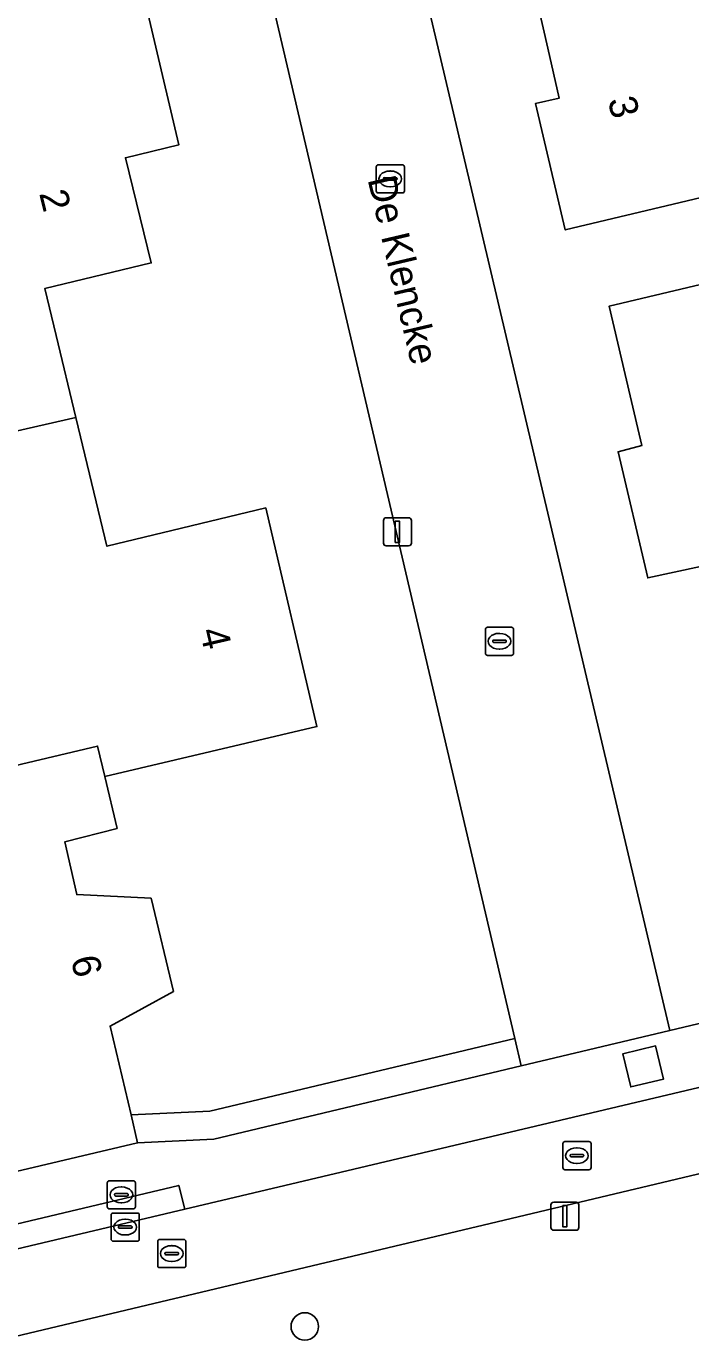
# Model space of a CAD drawing. Extents: x 158031 to 159244, y 380104 to 381214.
# Drawn here: x 158534.89 to 158558.47, y 380624.23 to 380670.9 of the extents above; entities that cross this region are included whole.
import ezdxf

# ---------------------------------------------------------------- set-up
doc = ezdxf.new("R2010")
doc.units = 0
for name, color, linetype in [('IMGEO_Boom', 7, 'Continuous'), ('IMGEO_Erf', 7, 'Continuous'), ('IMGEO_Fietspad_open', 7, 'Continuous'), ('IMGEO_Groenvoorziening', 7, 'Continuous'), ('IMGEO_Haag', 7, 'Continuous'), ('IMGEO_Kolk', 7, 'Continuous'), ('IMGEO_Lichtmast', 7, 'Continuous'), ('IMGEO_Openbare_ruimte_label', 7, 'Continuous'), ('IMGEO_Pand', 7, 'Continuous'), ('IMGEO_Pand_nummerreeks', 7, 'Continuous'), ('IMGEO_Rijbaan_lokaal_open', 7, 'Continuous'), ('IMGEO_Rioolput', 7, 'Continuous'), ('IMGEO_Verkeerseiland_open', 7, 'Continuous'), ('IMGEO_Voetpad_gesloten', 7, 'Continuous'), ('IMGEO_Voetpad_open', 7, 'Continuous')]:
    doc.layers.add(name, color=color, linetype=linetype)

msp = doc.modelspace()

# ---------------------------------------------------------------- linework, layer by layer
at = {"layer": 'IMGEO_Boom'}
msp.add_circle((158544.775, 380624.736), 0.489, dxfattribs=at)
at = {"layer": 'IMGEO_Erf'}
for points in [[(158545.869, 380685.589), (158557.728, 380635.248), (158560.659, 380635.948)], [(158538.533, 380674.242), (158540.307, 380666.693), (158538.411, 380666.23), (158539.324, 380662.495), (158535.544, 380661.584), (158535.946, 380659.918), (158536.647, 380657.01), (158537.369, 380654.011), (158537.749, 380652.436), (158543.387, 380653.795), (158545.207, 380646.031), (158537.676, 380644.261), (158538.113, 380642.417), (158536.257, 380641.942), (158536.683, 380640.068), (158539.321, 380639.938), (158540.115, 380636.631), (158537.864, 380635.402), (158538.608, 380632.244), (158541.4, 380632.38), (158552.228, 380634.958), (158542.799, 380675.266)], [(158559.544, 380664.979), (158554.019, 380663.668), (158552.964, 380668.161), (158553.804, 380668.347), (158553.401, 380670.117), (158552.668, 380673.331)], [(158558.815, 380651.719), (158556.944, 380651.314), (158555.894, 380655.792), (158556.729, 380656.009), (158556.319, 380657.776), (158555.58, 380660.962), (158560.213, 380662.065)]]:
    msp.add_lwpolyline(points, dxfattribs=at)
at = {"layer": 'IMGEO_Fietspad_open'}
msp.add_lwpolyline([(158696.009, 380665.807), (158643.138, 380653.223), (158629.34, 380649.935), (158627.43, 380649.482), (158614.401, 380646.377), (158579.653, 380638.172), (158540.516, 380628.901), (158516.204, 380623.141), (158513.405, 380622.477), (158513.999, 380619.504), (158577.006, 380634.495), (158580.413, 380635.282), (158623.804, 380645.539), (158625.123, 380645.847), (158627.976, 380646.522), (158630.034, 380647.004), (158632.592, 380647.598), (158637.143, 380648.746), (158637.266, 380648.766), (158699.836, 380663.612)], dxfattribs=at)
at = {"layer": 'IMGEO_Groenvoorziening'}
for points in [[(158552.455, 380633.99), (158552.228, 380634.958), (158541.4, 380632.38), (158538.608, 380632.244), (158538.841, 380631.254), (158541.542, 380631.386)], [(158572.549, 380629.31), (158577.606, 380632.115), (158577.006, 380634.495), (158513.999, 380619.504), (158514.738, 380616.109), (158514.853, 380615.602), (158539.919, 380621.532), (158540.514, 380619.041), (158544.703, 380620.034), (158544.781, 380619.707), (158551.277, 380621.284), (158560.098, 380623.379), (158568.811, 380625.425), (158576.045, 380595.405), (158580.273, 380596.383)]]:
    msp.add_lwpolyline(points, close=True, dxfattribs=at)
at = {"layer": 'IMGEO_Haag'}
msp.add_lwpolyline([(158552.455, 380633.99), (158552.228, 380634.958), (158541.4, 380632.38), (158538.608, 380632.244), (158538.841, 380631.254), (158541.542, 380631.386)], close=True, dxfattribs=at)
at = {"layer": 'IMGEO_Kolk'}
for p, q in [((158547.306, 380665.053), (158547.306, 380665.905)), ((158547.381, 380665.979), (158548.233, 380665.979)), ((158547.794, 380665.759), (158547.819, 380665.759)), ((158548.307, 380665.905), (158548.307, 380665.053)), ((158547.565, 380665.473), (158547.565, 380665.485)), ((158548.003, 380665.436), (158547.605, 380665.436)), ((158547.608, 380665.522), (158548.006, 380665.522)), ((158547.817, 380665.199), (158547.792, 380665.199)), ((158548.049, 380665.485), (158548.049, 380665.473)), ((158548.233, 380664.979), (158547.381, 380664.979)), ((158551.183, 380648.637), (158551.183, 380649.489)), ((158551.258, 380649.563), (158552.11, 380649.563)), ((158551.671, 380649.343), (158551.696, 380649.343)), ((158552.184, 380649.489), (158552.184, 380648.637)), ((158551.442, 380649.057), (158551.442, 380649.069)), ((158551.88, 380649.02), (158551.482, 380649.02)), ((158551.485, 380649.106), (158551.883, 380649.106)), ((158551.694, 380648.783), (158551.669, 380648.783)), ((158551.926, 380649.069), (158551.926, 380649.057)), ((158552.11, 380648.563), (158551.258, 380648.563)), ((158537.765, 380628.984), (158537.765, 380629.836)), ((158537.84, 380629.91), (158538.692, 380629.91)), ((158538.253, 380629.69), (158538.278, 380629.69)), ((158538.766, 380629.836), (158538.766, 380628.984)), ((158538.024, 380629.404), (158538.024, 380629.416)), ((158538.462, 380629.367), (158538.064, 380629.367)), ((158538.067, 380629.453), (158538.465, 380629.453)), ((158538.508, 380629.416), (158538.508, 380629.404)), ((158538.692, 380628.91), (158537.84, 380628.91)), ((158537.975, 380628.764), (158538.827, 380628.764)), ((158538.276, 380629.13), (158538.251, 380629.13)), ((158537.9, 380627.838), (158537.9, 380628.69)), ((158538.159, 380628.258), (158538.159, 380628.27)), ((158538.202, 380628.307), (158538.6, 380628.307)), ((158538.388, 380628.544), (158538.413, 380628.544)), ((158538.643, 380628.27), (158538.643, 380628.258)), ((158538.901, 380628.69), (158538.901, 380627.838)), ((158538.597, 380628.221), (158538.199, 380628.221)), ((158538.411, 380627.984), (158538.386, 380627.984)), ((158538.827, 380627.764), (158537.975, 380627.764))]:
    msp.add_line(p, q, dxfattribs=at)
for points in [[(158547.306, 380665.053), (158547.306, 380665.905)], [(158547.381, 380665.979), (158548.233, 380665.979)], [(158548.307, 380665.905), (158548.307, 380665.053)], [(158548.233, 380664.979), (158547.381, 380664.979)], [(158551.183, 380648.637), (158551.183, 380649.489)], [(158551.258, 380649.563), (158552.11, 380649.563)], [(158552.184, 380649.489), (158552.184, 380648.637)], [(158552.11, 380648.563), (158551.258, 380648.563)], [(158537.765, 380628.984), (158537.765, 380629.836)], [(158537.84, 380629.91), (158538.692, 380629.91)], [(158538.766, 380629.836), (158538.766, 380628.984)], [(158538.692, 380628.91), (158537.84, 380628.91)], [(158537.975, 380628.764), (158538.827, 380628.764)], [(158537.9, 380627.838), (158537.9, 380628.69)], [(158538.901, 380628.69), (158538.901, 380627.838)], [(158538.827, 380627.764), (158537.975, 380627.764)]]:
    msp.add_lwpolyline(points, dxfattribs=at)
for centre, radius, start, end in [((158547.383, 380665.903), 0.0765, 91.552, 178.448), ((158547.383, 380665.903), 0.0765, 91.552, 178.448), ((158548.231, 380665.903), 0.0765, 1.552, 88.448), ((158548.231, 380665.903), 0.0765, 1.552, 88.448), ((158547.605, 380665.482), 0.0403, 85.8775, 175.7526), ((158547.602, 380665.472), 0.0366, 178.938, 274.7102), ((158548.006, 380665.479), 0.043, 264.8664, 352.4533), ((158548.01, 380665.484), 0.0386, 1.7309, 96.639), ((158547.383, 380665.055), 0.0765, 181.552, 268.448), ((158547.383, 380665.055), 0.0765, 181.552, 268.448), ((158548.231, 380665.055), 0.0765, 271.552, 358.448), ((158548.231, 380665.055), 0.0765, 271.552, 358.448), ((158551.26, 380649.487), 0.0765, 91.552, 178.448), ((158551.26, 380649.487), 0.0765, 91.552, 178.448), ((158552.108, 380649.487), 0.0765, 1.552, 88.448), ((158552.108, 380649.487), 0.0765, 1.552, 88.448), ((158551.482, 380649.066), 0.0403, 85.8775, 175.7526), ((158551.479, 380649.056), 0.0366, 178.938, 274.7102), ((158551.883, 380649.063), 0.043, 264.8664, 352.4533), ((158551.887, 380649.068), 0.0386, 1.7309, 96.639), ((158551.26, 380648.639), 0.0765, 181.552, 268.448), ((158551.26, 380648.639), 0.0765, 181.552, 268.448), ((158552.108, 380648.639), 0.0765, 271.552, 358.448), ((158552.108, 380648.639), 0.0765, 271.552, 358.448), ((158537.842, 380629.834), 0.0765, 91.552, 178.448), ((158537.842, 380629.834), 0.0765, 91.552, 178.448), ((158538.69, 380629.834), 0.0765, 1.552, 88.448), ((158538.69, 380629.834), 0.0765, 1.552, 88.448), ((158538.064, 380629.413), 0.0403, 85.8775, 175.7526), ((158538.061, 380629.403), 0.0366, 178.938, 274.7102), ((158538.465, 380629.41), 0.043, 264.8664, 352.4533), ((158538.469, 380629.415), 0.0386, 1.7309, 96.639), ((158537.842, 380628.986), 0.0765, 181.552, 268.448), ((158537.842, 380628.986), 0.0765, 181.552, 268.448), ((158537.977, 380628.688), 0.0765, 91.552, 178.448), ((158537.977, 380628.688), 0.0765, 91.552, 178.448), ((158538.69, 380628.986), 0.0765, 271.552, 358.448), ((158538.69, 380628.986), 0.0765, 271.552, 358.448), ((158538.825, 380628.688), 0.0765, 1.552, 88.448), ((158538.825, 380628.688), 0.0765, 1.552, 88.448), ((158538.199, 380628.267), 0.0403, 85.8775, 175.7526), ((158538.196, 380628.257), 0.0366, 178.938, 274.7102), ((158538.6, 380628.264), 0.043, 264.8664, 352.4533), ((158538.604, 380628.269), 0.0386, 1.7309, 96.639), ((158537.977, 380627.84), 0.0765, 181.552, 268.448), ((158537.977, 380627.84), 0.0765, 181.552, 268.448), ((158538.825, 380627.84), 0.0765, 271.552, 358.448), ((158538.825, 380627.84), 0.0765, 271.552, 358.448)]:
    msp.add_arc(centre, radius, start, end, dxfattribs=at)
for centre, major_axis, ratio, start_param, end_param in [((158547.793, 380665.479), (-0.387, 0.002), 0.722429, 4.712389, 7.853982), ((158547.818, 380665.479), (-0.39, 0.002), 0.717154, 1.570796, 4.712389), ((158551.67, 380649.063), (-0.387, 0.002), 0.722429, 4.712389, 7.853982), ((158551.695, 380649.063), (-0.39, 0.002), 0.717154, 1.570796, 4.712389), ((158538.252, 380629.41), (-0.387, 0.002), 0.722429, 4.712389, 7.853982), ((158538.277, 380629.41), (-0.39, 0.002), 0.717154, 1.570796, 4.712389), ((158538.387, 380628.264), (-0.387, 0.002), 0.722429, 4.712389, 7.853982), ((158538.412, 380628.264), (-0.39, 0.002), 0.717154, 1.570796, 4.712389)]:
    msp.add_ellipse(centre, major_axis=major_axis, ratio=ratio, start_param=start_param, end_param=end_param, dxfattribs=at)
at = {"layer": 'IMGEO_Lichtmast'}
for p, q in [((158547.667, 380653.45), (158548.457, 380653.45)), ((158548.457, 380653.45), (158547.667, 380653.45)), ((158547.567, 380652.55), (158547.567, 380653.35)), ((158547.567, 380653.35), (158547.567, 380652.55)), ((158548.557, 380653.35), (158548.557, 380652.55)), ((158548.557, 380652.55), (158548.557, 380653.35)), ((158548.457, 380652.45), (158547.667, 380652.45)), ((158547.667, 380652.45), (158548.457, 380652.45)), ((158553.509, 380628.251), (158553.509, 380629.051)), ((158553.509, 380629.051), (158553.509, 380628.251)), ((158553.609, 380629.151), (158554.399, 380629.151)), ((158554.399, 380629.151), (158553.609, 380629.151)), ((158554.499, 380629.051), (158554.499, 380628.251)), ((158554.499, 380628.251), (158554.499, 380629.051)), ((158554.399, 380628.151), (158553.609, 380628.151)), ((158553.609, 380628.151), (158554.399, 380628.151))]:
    msp.add_line(p, q, dxfattribs=at)
for points in [[(158547.987, 380653.325), (158548.137, 380653.325), (158548.137, 380652.575), (158547.987, 380652.575), (158547.987, 380653.325)], [(158553.929, 380629.026), (158554.079, 380629.026), (158554.079, 380628.276), (158553.929, 380628.276), (158553.929, 380629.026)]]:
    msp.add_lwpolyline(points, dxfattribs=at)
for centre, start, end in [((158547.667, 380653.35), 90, 180), ((158547.667, 380653.35), 90, 180), ((158548.457, 380653.35), 0, 90), ((158548.457, 380653.35), 360, 90), ((158547.667, 380652.55), 180, 270), ((158547.667, 380652.55), 180, 270), ((158548.457, 380652.55), 270, 0), ((158548.457, 380652.55), 270, 0), ((158553.609, 380629.051), 90, 180), ((158553.609, 380629.051), 90, 180), ((158554.399, 380629.051), 0, 90), ((158554.399, 380629.051), 360, 90), ((158553.609, 380628.251), 180, 270), ((158553.609, 380628.251), 180, 270), ((158554.399, 380628.251), 270, 0), ((158554.399, 380628.251), 270, 0)]:
    msp.add_arc(centre, 0.1, start, end, dxfattribs=at)
at = {"layer": 'IMGEO_Pand'}
for points in [[(158564.1, 380662.98), (158563.349, 380666.191), (158562.122, 380665.903), (158561.212, 380669.796), (158565.699, 380670.854), (158570.565, 380672.002), (158569.299, 380677.257), (158564.433, 380676.109), (158561.184, 380675.343), (158561.218, 380675.197), (158557.359, 380674.28), (158557.325, 380674.426), (158553.676, 380673.568), (158552.668, 380673.331), (158553.401, 380670.117), (158553.804, 380668.347), (158552.964, 380668.161), (158554.019, 380663.668), (158559.544, 380664.979), (158560.213, 380662.065), (158560.247, 380661.919), (158564.134, 380662.834)], [(158532.829, 380673.119), (158531.199, 380670.54), (158532.495, 380665.183), (158530.289, 380664.65), (158529.117, 380662.711), (158530.776, 380655.667), (158536.647, 380657.01), (158535.946, 380659.918), (158535.544, 380661.584), (158539.324, 380662.495), (158538.411, 380666.23), (158540.307, 380666.693), (158538.533, 380674.242), (158538.484, 380674.448)], [(158567.036, 380650.627), (158566.272, 380653.847), (158565.05, 380653.557), (158564.13, 380657.436), (158568.607, 380658.492), (158573.473, 380659.64), (158572.226, 380664.897), (158567.36, 380663.749), (158564.1, 380662.98), (158564.134, 380662.834), (158560.247, 380661.919), (158560.213, 380662.065), (158555.58, 380660.962), (158556.319, 380657.776), (158556.729, 380656.009), (158555.894, 380655.792), (158556.944, 380651.314), (158558.815, 380651.719), (158559.32, 380651.828), (158559.995, 380648.961), (158560.029, 380648.815), (158567.071, 380650.481)], [(158536.647, 380657.01), (158530.776, 380655.667), (158530.844, 380655.379), (158532.217, 380649.55), (158530.288, 380649.096), (158531.246, 380645.027), (158531.564, 380643.957), (158537.421, 380645.339), (158537.676, 380644.261), (158545.207, 380646.031), (158543.387, 380653.795), (158537.749, 380652.436), (158537.369, 380654.011)], [(158536.683, 380640.068), (158536.257, 380641.942), (158538.113, 380642.417), (158537.676, 380644.261), (158537.421, 380645.339), (158531.564, 380643.957), (158531.246, 380645.027), (158521.882, 380642.821), (158522.125, 380641.789), (158523.271, 380636.922), (158528.987, 380638.268), (158531.071, 380629.424), (158538.841, 380631.254), (158538.608, 380632.244), (158537.864, 380635.402), (158540.115, 380636.631), (158539.321, 380639.938)]]:
    msp.add_lwpolyline(points, close=True, dxfattribs=at)
at = {"layer": 'IMGEO_Rijbaan_lokaal_open'}
msp.add_lwpolyline([(158545.869, 380685.589), (158540.619, 380684.345), (158542.799, 380675.266), (158552.228, 380634.958), (158552.455, 380633.99), (158557.728, 380635.248)], close=True, dxfattribs=at)
at = {"layer": 'IMGEO_Rioolput'}
for p, q in [((158553.931, 380630.375), (158553.931, 380631.227)), ((158554.006, 380631.301), (158554.858, 380631.301)), ((158554.419, 380631.081), (158554.444, 380631.081)), ((158554.932, 380631.227), (158554.932, 380630.375)), ((158554.19, 380630.795), (158554.19, 380630.807)), ((158554.628, 380630.758), (158554.23, 380630.758)), ((158554.233, 380630.844), (158554.631, 380630.844)), ((158554.674, 380630.807), (158554.674, 380630.795)), ((158554.858, 380630.301), (158554.006, 380630.301)), ((158554.442, 380630.521), (158554.417, 380630.521)), ((158539.628, 380627.825), (158540.48, 380627.825)), ((158539.553, 380626.899), (158539.553, 380627.751)), ((158539.812, 380627.319), (158539.812, 380627.331)), ((158539.855, 380627.368), (158540.253, 380627.368)), ((158540.041, 380627.605), (158540.066, 380627.605)), ((158540.296, 380627.331), (158540.296, 380627.319)), ((158540.554, 380627.751), (158540.554, 380626.899)), ((158540.25, 380627.282), (158539.852, 380627.282)), ((158540.064, 380627.045), (158540.039, 380627.045)), ((158540.48, 380626.825), (158539.628, 380626.825))]:
    msp.add_line(p, q, dxfattribs=at)
for points in [[(158553.931, 380630.375), (158553.931, 380631.227)], [(158554.006, 380631.301), (158554.858, 380631.301)], [(158554.932, 380631.227), (158554.932, 380630.375)], [(158554.858, 380630.301), (158554.006, 380630.301)], [(158539.628, 380627.825), (158540.48, 380627.825)], [(158539.553, 380626.899), (158539.553, 380627.751)], [(158540.554, 380627.751), (158540.554, 380626.899)], [(158540.48, 380626.825), (158539.628, 380626.825)]]:
    msp.add_lwpolyline(points, dxfattribs=at)
for centre, radius, start, end in [((158554.008, 380631.225), 0.0765, 91.552, 178.448), ((158554.008, 380631.225), 0.0765, 91.552, 178.448), ((158554.856, 380631.225), 0.0765, 1.552, 88.448), ((158554.856, 380631.225), 0.0765, 1.552, 88.448), ((158554.23, 380630.804), 0.0403, 85.8775, 175.7526), ((158554.227, 380630.794), 0.0366, 178.938, 274.7102), ((158554.631, 380630.801), 0.043, 264.8664, 352.4533), ((158554.635, 380630.806), 0.0386, 1.7309, 96.639), ((158554.008, 380630.377), 0.0765, 181.552, 268.448), ((158554.008, 380630.377), 0.0765, 181.552, 268.448), ((158554.856, 380630.377), 0.0765, 271.552, 358.448), ((158554.856, 380630.377), 0.0765, 271.552, 358.448), ((158539.63, 380627.749), 0.0765, 91.552, 178.448), ((158539.63, 380627.749), 0.0765, 91.552, 178.448), ((158540.478, 380627.749), 0.0765, 1.552, 88.448), ((158540.478, 380627.749), 0.0765, 1.552, 88.448), ((158539.852, 380627.328), 0.0403, 85.8775, 175.7526), ((158539.849, 380627.318), 0.0366, 178.938, 274.7102), ((158540.253, 380627.325), 0.043, 264.8664, 352.4533), ((158540.257, 380627.33), 0.0386, 1.7309, 96.639), ((158539.63, 380626.901), 0.0765, 181.552, 268.448), ((158539.63, 380626.901), 0.0765, 181.552, 268.448), ((158540.478, 380626.901), 0.0765, 271.552, 358.448), ((158540.478, 380626.901), 0.0765, 271.552, 358.448)]:
    msp.add_arc(centre, radius, start, end, dxfattribs=at)
for centre, major_axis, ratio, start_param, end_param in [((158554.418, 380630.801), (-0.387, 0.002), 0.722429, 4.712389, 7.853982), ((158554.443, 380630.801), (-0.39, 0.002), 0.717154, 1.570796, 4.712389), ((158540.04, 380627.325), (-0.387, 0.002), 0.722429, 4.712389, 7.853982), ((158540.065, 380627.325), (-0.39, 0.002), 0.717154, 1.570796, 4.712389)]:
    msp.add_ellipse(centre, major_axis=major_axis, ratio=ratio, start_param=start_param, end_param=end_param, dxfattribs=at)
at = {"layer": 'IMGEO_Verkeerseiland_open'}
msp.add_lwpolyline([(158540.516, 380628.901), (158540.301, 380629.746), (158516.005, 380623.969), (158516.204, 380623.141)], close=True, dxfattribs=at)
at = {"layer": 'IMGEO_Voetpad_gesloten'}
msp.add_lwpolyline([(158557.508, 380633.522), (158557.224, 380634.696), (158556.057, 380634.413), (158556.341, 380633.24)], close=True, dxfattribs=at)
at = {"layer": 'IMGEO_Voetpad_open'}
for points in [[(158540.301, 380629.746), (158540.516, 380628.901), (158579.653, 380638.172), (158579.452, 380638.994), (158614.173, 380647.222), (158614.074, 380647.672), (158615.39, 380650.312), (158626.635, 380652.977), (158627.43, 380649.482), (158629.34, 380649.935), (158628.532, 380653.422), (158639.496, 380656.032), (158642.266, 380653.921), (158695.817, 380666.633), (158696.009, 380665.807)], [(158560.659, 380635.948), (158557.728, 380635.248), (158552.455, 380633.99), (158541.542, 380631.386), (158538.841, 380631.254), (158531.071, 380629.424), (158530.026, 380629.187), (158521.646, 380627.199), (158514.182, 380625.412), (158513.92, 380626.456), (158446.214, 380610.431), (158441.26, 380609.261), (158438.087, 380608.511), (158421.355, 380604.556), (158421.491, 380603.098), (158507.663, 380623.484), (158508.189, 380621.442), (158511.199, 380622.155), (158513.36, 380622.667), (158513.405, 380622.477), (158516.204, 380623.141), (158516.005, 380623.969), (158540.301, 380629.746)]]:
    msp.add_lwpolyline(points, dxfattribs=at)
msp.add_lwpolyline([(158556.057, 380634.413), (158557.224, 380634.696), (158557.508, 380633.522), (158556.341, 380633.24)], close=True, dxfattribs=at)

# ---------------------------------------------------------------- texts
at = {"layer": 'IMGEO_Openbare_ruimte_label'}
msp.add_text('De Klencke', height=1, rotation=283.2438, dxfattribs=at).set_placement((158546.998, 380665.465))
at = {"layer": 'IMGEO_Pand_nummerreeks'}
for s, rotation, p in [('3', 283.2142, (158555.524, 380668.284)), ('2', 283.7363, (158535.343, 380664.969)), ('4', 283.195, (158541.041, 380649.432)), ('6', 283.4987, (158536.464, 380637.786))]:
    msp.add_text(s, height=1, rotation=rotation, dxfattribs=at).set_placement(p)

doc.saveas('drawing.dxf')
